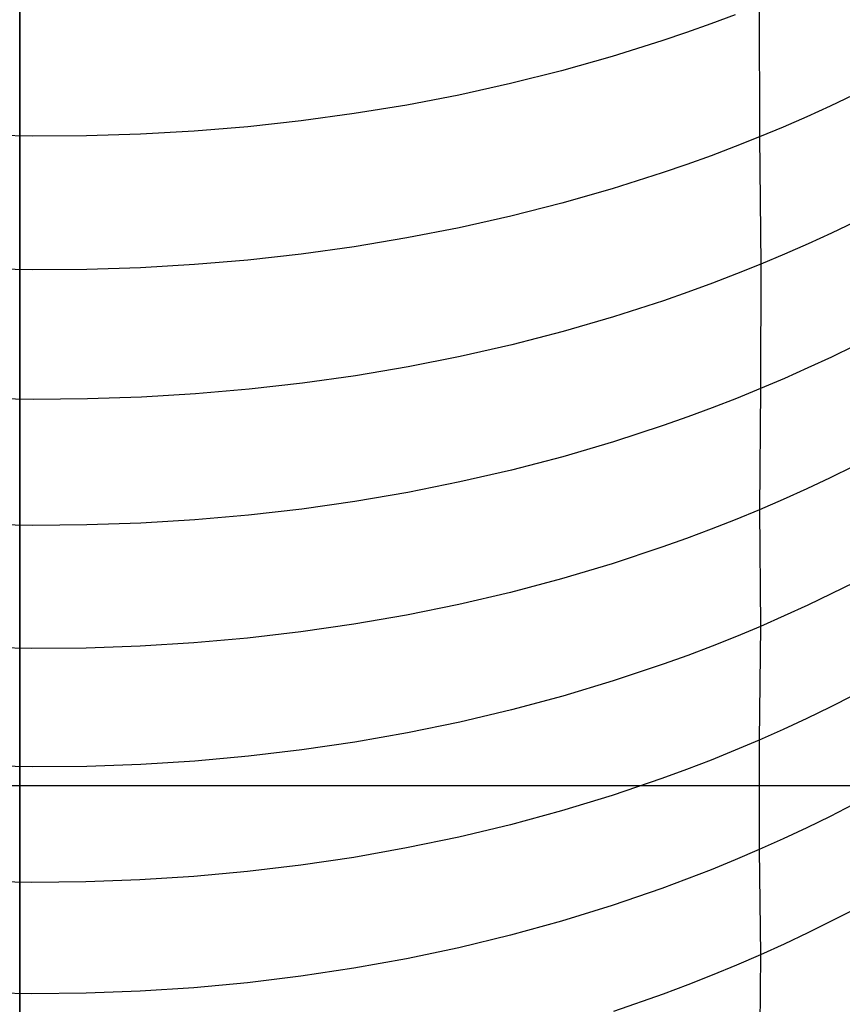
# Model space of a CAD drawing. Extents: x -383 to 1849, y -1185 to -529.
# Tile 703 of 870: x 1832 to 1839.48, y -1107.01 to -1098.05. Entities that reach past the tile are written whole.
import ezdxf

# ---------------------------------------------------------------- set-up
doc = ezdxf.new("R2010")
doc.units = 0
doc.layers.add('PREDEFINITO', color=7, linetype='CONTINUOUS')

msp = doc.modelspace()

# ---------------------------------------------------------------- linework, layer by layer
at = {"layer": 'PREDEFINITO'}
for p, q in [((1831.9997, -1119.9501, 575.188), (1831.9997, -1090.0816, 575.188)), ((1831.9997, -1091.0816, -0.312), (1831.9997, -1118.9503, -0.312)), ((1838.7272, -1097.923, 636.5551), (1838.7284, -1099.1187, 634.9359)), ((1838.5086, -1098.0085, 636.6204), (1838.2882, -1098.0907, 636.6834)), ((1838.2882, -1098.0907, 636.6834), (1838.066, -1098.1698, 636.7442)), ((1838.066, -1098.1698, 636.7442), (1837.842, -1098.2456, 636.8028)), ((1837.842, -1098.2456, 636.8028), (1837.3891, -1098.3877, 636.9131)), ((1837.3891, -1098.3877, 636.9131), (1836.9299, -1098.517, 637.0145)), ((1836.9299, -1098.517, 637.0145), (1836.4651, -1098.6334, 637.1069)), ((1836.4651, -1098.6334, 637.1069), (1835.9951, -1098.7372, 637.1904)), ((1835.9951, -1098.7372, 637.1904), (1835.5206, -1098.8283, 637.265)), ((1839.5824, -1098.7399, 634.6604), (1839.372, -1098.8393, 634.7324)), ((1835.5206, -1098.8283, 637.265), (1835.0421, -1098.9066, 637.3306)), ((1839.372, -1098.8393, 634.7324), (1839.1595, -1098.9356, 634.8024)), ((1835.0421, -1098.9066, 637.3306), (1834.56, -1098.9724, 637.3873)), ((1834.56, -1098.9724, 637.3873), (1834.0751, -1099.0255, 637.4351)), ((1839.1595, -1098.9356, 634.8024), (1838.9449, -1099.0288, 634.8702)), ((1832.1168, -1099.1127, 637.5375), (1831.6254, -1099.1032, 637.5409)), ((1833.0985, -1099.0941, 637.504), (1832.6081, -1099.1096, 637.5252)), ((1833.5877, -1099.0661, 637.474), (1833.0985, -1099.0941, 637.504)), ((1834.0751, -1099.0255, 637.4351), (1833.5877, -1099.0661, 637.474)), ((1838.9449, -1099.0288, 634.8702), (1838.7284, -1099.1187, 634.9359)), ((1832.6081, -1099.1096, 637.5252), (1832.1168, -1099.1127, 637.5375)), ((1838.7284, -1099.1187, 634.9359), (1838.5099, -1099.2054, 634.9994)), ((1838.7284, -1099.1187, 634.9359), (1838.7405, -1100.2766, 633.2909)), ((1838.5099, -1099.2054, 634.9994), (1838.2895, -1099.2888, 635.0607)), ((1838.0673, -1099.3689, 635.1199), (1837.8433, -1099.4458, 635.1768)), ((1838.2895, -1099.2888, 635.0607), (1838.0673, -1099.3689, 635.1199)), ((1837.8433, -1099.4458, 635.1768), (1837.3903, -1099.5899, 635.2842)), ((1837.3903, -1099.5899, 635.2842), (1836.9312, -1099.7211, 635.383)), ((1836.9312, -1099.7211, 635.383), (1836.4663, -1099.8393, 635.473)), ((1836.4663, -1099.8393, 635.473), (1835.9964, -1099.9447, 635.5543)), ((1839.5944, -1099.8926, 633.023), (1839.384, -1099.9934, 633.093)), ((1835.9964, -1099.9447, 635.5543), (1835.5219, -1100.0372, 635.627)), ((1839.384, -1099.9934, 633.093), (1839.1715, -1100.091, 633.161)), ((1835.5219, -1100.0372, 635.627), (1835.0433, -1100.1169, 635.6911)), ((1839.1715, -1100.091, 633.161), (1838.957, -1100.1854, 633.227)), ((1835.0433, -1100.1169, 635.6911), (1834.5613, -1100.1837, 635.7464)), ((1834.0763, -1100.2378, 635.7932), (1833.5889, -1100.2792, 635.8313)), ((1834.5613, -1100.1837, 635.7464), (1834.0763, -1100.2378, 635.7932)), ((1838.957, -1100.1854, 633.227), (1838.7405, -1100.2766, 633.2909)), ((1832.1179, -1100.3272, 635.8939), (1831.6264, -1100.318, 635.8976)), ((1832.6092, -1100.3239, 635.8817), (1832.1179, -1100.3272, 635.8939)), ((1833.0997, -1100.3079, 635.8608), (1832.6092, -1100.3239, 635.8817)), ((1833.5889, -1100.2792, 635.8313), (1833.0997, -1100.3079, 635.8608)), ((1838.7405, -1100.2766, 633.2909), (1838.5219, -1100.3645, 633.3527)), ((1838.7405, -1100.2766, 633.2909), (1838.7397, -1101.4076, 631.6254)), ((1838.3015, -1100.4491, 633.4123), (1838.0792, -1100.5304, 633.4699)), ((1838.5219, -1100.3645, 633.3527), (1838.3015, -1100.4491, 633.4123)), ((1838.0792, -1100.5304, 633.4699), (1837.8552, -1100.6084, 633.5253)), ((1837.8552, -1100.6084, 633.5253), (1837.4021, -1100.7546, 633.6299)), ((1837.4021, -1100.7546, 633.6299), (1836.9427, -1100.8877, 633.7261)), ((1836.9427, -1100.8877, 633.7261), (1836.4777, -1101.0078, 633.8138)), ((1836.4777, -1101.0078, 633.8138), (1836.0075, -1101.1148, 633.8931)), ((1839.5941, -1101.0186, 631.3652), (1839.3836, -1101.1207, 631.4332)), ((1836.0075, -1101.1148, 633.8931), (1835.5326, -1101.2088, 633.964)), ((1839.3836, -1101.1207, 631.4332), (1839.171, -1101.2196, 631.4993)), ((1835.5326, -1101.2088, 633.964), (1835.0537, -1101.2898, 634.0266)), ((1839.171, -1101.2196, 631.4993), (1838.9564, -1101.3153, 631.5633)), ((1835.0537, -1101.2898, 634.0266), (1834.5713, -1101.3579, 634.0807)), ((1838.9564, -1101.3153, 631.5633), (1838.7397, -1101.4076, 631.6254)), ((1834.0859, -1101.413, 634.1265), (1833.5981, -1101.4553, 634.1639)), ((1834.5713, -1101.3579, 634.0807), (1834.0859, -1101.413, 634.1265)), ((1838.7397, -1101.4076, 631.6254), (1838.521, -1101.4967, 631.6854)), ((1838.7397, -1101.4076, 631.6254), (1838.7287, -1102.5091, 629.9419)), ((1832.1257, -1101.505, 634.2259), (1831.6337, -1101.496, 634.2299)), ((1832.6174, -1101.5013, 634.2136), (1832.1257, -1101.505, 634.2259)), ((1833.1084, -1101.4847, 634.1929), (1832.6174, -1101.5013, 634.2136)), ((1833.5981, -1101.4553, 634.1639), (1833.1084, -1101.4847, 634.1929)), ((1838.521, -1101.4967, 631.6854), (1838.3004, -1101.5824, 631.7433)), ((1838.3004, -1101.5824, 631.7433), (1838.078, -1101.6647, 631.7992)), ((1838.078, -1101.6647, 631.7992), (1837.8538, -1101.7437, 631.853)), ((1837.8538, -1101.7437, 631.853), (1837.4004, -1101.8918, 631.9546)), ((1837.4004, -1101.8918, 631.9546), (1836.9406, -1102.0266, 632.048)), ((1836.9406, -1102.0266, 632.048), (1836.4752, -1102.1482, 632.1332)), ((1836.4752, -1102.1482, 632.1332), (1836.0046, -1102.2565, 632.2103)), ((1839.5833, -1102.1145, 629.6891), (1839.3728, -1102.218, 629.7552)), ((1839.3728, -1102.218, 629.7552), (1839.1601, -1102.3184, 629.8194)), ((1836.0046, -1102.2565, 632.2103), (1835.5293, -1102.3517, 632.2792)), ((1839.1601, -1102.3184, 629.8194), (1838.9454, -1102.4154, 629.8816)), ((1835.5293, -1102.3517, 632.2792), (1835.05, -1102.4337, 632.3399)), ((1838.9454, -1102.4154, 629.8816), (1838.7287, -1102.5091, 629.9419)), ((1834.5672, -1102.5026, 632.3926), (1834.0814, -1102.5584, 632.4371)), ((1835.05, -1102.4337, 632.3399), (1834.5672, -1102.5026, 632.3926)), ((1838.7287, -1102.5091, 629.9419), (1838.51, -1102.5994, 630.0002)), ((1838.7287, -1102.5091, 629.9419), (1838.7389, -1103.5694, 628.2307)), ((1834.0814, -1102.5584, 632.4371), (1833.5931, -1102.6011, 632.4735)), ((1838.51, -1102.5994, 630.0002), (1838.2894, -1102.6863, 630.0566)), ((1832.1194, -1102.6513, 632.5341), (1831.627, -1102.6421, 632.5381)), ((1832.6116, -1102.6476, 632.522), (1832.1194, -1102.6513, 632.5341)), ((1833.103, -1102.6308, 632.5018), (1832.6116, -1102.6476, 632.522)), ((1833.5931, -1102.6011, 632.4735), (1833.103, -1102.6308, 632.5018)), ((1838.2894, -1102.6863, 630.0566), (1838.067, -1102.7698, 630.1109)), ((1838.067, -1102.7698, 630.1109), (1837.8428, -1102.85, 630.1632)), ((1837.8428, -1102.85, 630.1632), (1837.3895, -1103.0001, 630.262)), ((1837.3895, -1103.0001, 630.262), (1836.9298, -1103.1368, 630.3527)), ((1836.9298, -1103.1368, 630.3527), (1836.4645, -1103.2601, 630.4356)), ((1839.5934, -1103.1704, 627.9861), (1839.3829, -1103.2751, 628.0501)), ((1836.4645, -1103.2601, 630.4356), (1835.9941, -1103.37, 630.5106)), ((1839.3829, -1103.2751, 628.0501), (1839.1702, -1103.3765, 628.1122)), ((1835.9941, -1103.37, 630.5106), (1835.519, -1103.4665, 630.5776)), ((1839.1702, -1103.3765, 628.1122), (1838.9556, -1103.4746, 628.1724)), ((1835.519, -1103.4665, 630.5776), (1835.04, -1103.5496, 630.6367)), ((1838.9556, -1103.4746, 628.1724), (1838.7389, -1103.5694, 628.2307)), ((1835.04, -1103.5496, 630.6367), (1834.5574, -1103.6194, 630.688)), ((1838.7389, -1103.5694, 628.2307), (1838.5202, -1103.6607, 628.2872)), ((1838.7389, -1103.5694, 628.2307), (1838.728, -1104.6038, 626.5041)), ((1834.5574, -1103.6194, 630.688), (1834.0719, -1103.676, 630.7313)), ((1838.5202, -1103.6607, 628.2872), (1838.2996, -1103.7486, 628.3417)), ((1832.1112, -1103.7702, 630.8261), (1831.6192, -1103.7608, 630.8302)), ((1833.0942, -1103.7494, 630.7944), (1832.6031, -1103.7664, 630.8142)), ((1833.5839, -1103.7193, 630.7668), (1833.0942, -1103.7494, 630.7944)), ((1834.0719, -1103.676, 630.7313), (1833.5839, -1103.7193, 630.7668)), ((1838.2996, -1103.7486, 628.3417), (1838.0772, -1103.8331, 628.3943)), ((1832.6031, -1103.7664, 630.8142), (1832.1112, -1103.7702, 630.8261)), ((1838.0772, -1103.8331, 628.3943), (1837.853, -1103.9142, 628.445)), ((1837.853, -1103.9142, 628.445), (1837.3996, -1104.0661, 628.5407)), ((1837.3996, -1104.0661, 628.5407), (1836.9398, -1104.2045, 628.6287)), ((1836.9398, -1104.2045, 628.6287), (1836.4744, -1104.3293, 628.7091)), ((1839.5827, -1104.1996, 626.2672), (1839.3721, -1104.3057, 626.3291)), ((1836.4744, -1104.3293, 628.7091), (1836.0038, -1104.4406, 628.7818)), ((1839.3721, -1104.3057, 626.3291), (1839.1594, -1104.4084, 626.3892)), ((1836.0038, -1104.4406, 628.7818), (1835.5285, -1104.5383, 628.8469)), ((1839.1594, -1104.4084, 626.3892), (1838.9447, -1104.5078, 626.4476)), ((1835.5285, -1104.5383, 628.8469), (1835.0492, -1104.6226, 628.9044)), ((1838.9447, -1104.5078, 626.4476), (1838.728, -1104.6038, 626.5041)), ((1835.0492, -1104.6226, 628.9044), (1834.5664, -1104.6935, 628.9543)), ((1838.728, -1104.6038, 626.5041), (1838.5093, -1104.6963, 626.5588)), ((1838.728, -1104.6038, 626.5041), (1838.7281, -1105.5997, 624.7554)), ((1834.5664, -1104.6935, 628.9543), (1834.0805, -1104.751, 628.9966)), ((1838.5093, -1104.6963, 626.5588), (1838.2888, -1104.7854, 626.6116)), ((1832.1186, -1104.8475, 629.0899), (1831.6262, -1104.8384, 629.0943)), ((1833.1022, -1104.8259, 629.0584), (1832.6108, -1104.8433, 629.078)), ((1833.5923, -1104.7951, 629.0313), (1833.1022, -1104.8259, 629.0584)), ((1834.0805, -1104.751, 628.9966), (1833.5923, -1104.7951, 629.0313)), ((1838.2888, -1104.7854, 626.6116), (1838.0664, -1104.8709, 626.6626)), ((1832.6108, -1104.8433, 629.078), (1832.1186, -1104.8475, 629.0899)), ((1838.0664, -1104.8709, 626.6626), (1837.8422, -1104.9531, 626.7117)), ((1816.9994, -1105.0159, 575.188), (1847, -1105.0159, 575.188)), ((1818.0044, -1105.0159, -0.312), (1845.995, -1105.0159, -0.312)), ((1837.8422, -1104.9531, 626.7117), (1837.3888, -1105.107, 626.8044)), ((1837.3888, -1105.107, 626.8044), (1836.9292, -1105.2471, 626.8896)), ((1839.5827, -1105.1908, 624.5264), (1839.3721, -1105.2981, 624.5862)), ((1836.9292, -1105.2471, 626.8896), (1836.4639, -1105.3734, 626.9675)), ((1836.4639, -1105.3734, 626.9675), (1835.9935, -1105.486, 627.038)), ((1839.3721, -1105.2981, 624.5862), (1839.1594, -1105.402, 624.6444)), ((1839.1594, -1105.402, 624.6444), (1838.9448, -1105.5026, 624.7007)), ((1835.9935, -1105.486, 627.038), (1835.5185, -1105.585, 627.1011)), ((1838.9448, -1105.5026, 624.7007), (1838.7281, -1105.5997, 624.7554)), ((1835.5185, -1105.585, 627.1011), (1835.0395, -1105.6703, 627.1568)), ((1838.7281, -1105.5997, 624.7554), (1838.5094, -1105.6932, 624.8082)), ((1838.7281, -1105.5997, 624.7554), (1838.7392, -1106.5565, 622.9853)), ((1835.0395, -1105.6703, 627.1568), (1834.5569, -1105.742, 627.2052)), ((1838.5094, -1105.6932, 624.8082), (1838.2888, -1105.7833, 624.8593)), ((1834.0714, -1105.8002, 627.2463), (1833.5835, -1105.8448, 627.28)), ((1834.5569, -1105.742, 627.2052), (1834.0714, -1105.8002, 627.2463)), ((1838.2888, -1105.7833, 624.8593), (1838.0664, -1105.8699, 624.9086)), ((1832.111, -1105.8977, 627.3371), (1831.619, -1105.8884, 627.3415)), ((1832.6028, -1105.8935, 627.3253), (1832.111, -1105.8977, 627.3371)), ((1833.0938, -1105.8758, 627.3063), (1832.6028, -1105.8935, 627.3253)), ((1833.5835, -1105.8448, 627.28), (1833.0938, -1105.8758, 627.3063)), ((1838.0664, -1105.8699, 624.9086), (1837.8423, -1105.953, 624.956)), ((1837.8423, -1105.953, 624.956), (1837.389, -1106.1087, 625.0457)), ((1837.389, -1106.1087, 625.0457), (1836.9294, -1106.2505, 625.1282)), ((1839.5932, -1106.1435, 622.7646), (1839.3828, -1106.2519, 622.8223)), ((1836.9294, -1106.2505, 625.1282), (1836.4642, -1106.3784, 625.2035)), ((1839.3828, -1106.2519, 622.8223), (1839.1703, -1106.3569, 622.8783)), ((1839.1703, -1106.3569, 622.8783), (1838.9557, -1106.4584, 622.9327)), ((1836.4642, -1106.3784, 625.2035), (1835.9938, -1106.4924, 625.2718)), ((1835.9938, -1106.4924, 625.2718), (1835.5188, -1106.5926, 625.333)), ((1838.9557, -1106.4584, 622.9327), (1838.7392, -1106.5565, 622.9853)), ((1835.5188, -1106.5926, 625.333), (1835.0398, -1106.6791, 625.387)), ((1838.7392, -1106.5565, 622.9853), (1838.5206, -1106.6511, 623.0363)), ((1838.7392, -1106.5565, 622.9853), (1838.7293, -1107.4857, 621.2014)), ((1835.0398, -1106.6791, 625.387), (1834.5573, -1106.7517, 625.434)), ((1838.5206, -1106.6511, 623.0363), (1838.3002, -1106.7422, 623.0856)), ((1834.5573, -1106.7517, 625.434), (1834.0719, -1106.8107, 625.4739)), ((1838.3002, -1106.7422, 623.0856), (1838.0779, -1106.8297, 623.1331)), ((1833.0944, -1106.8876, 625.5325), (1832.6034, -1106.9056, 625.5512)), ((1833.5841, -1106.856, 625.5067), (1833.0944, -1106.8876, 625.5325)), ((1834.0719, -1106.8107, 625.4739), (1833.5841, -1106.856, 625.5067)), ((1838.0779, -1106.8297, 623.1331), (1837.8539, -1106.9138, 623.179)), ((1832.1116, -1106.9101, 625.5628), (1831.6197, -1106.901, 625.5674)), ((1832.6034, -1106.9056, 625.5512), (1832.1116, -1106.9101, 625.5628)), ((1837.8539, -1106.9138, 623.179), (1837.4008, -1107.0713, 623.2656))]:
    msp.add_line(p, q, dxfattribs=at)

doc.saveas('drawing.dxf')
